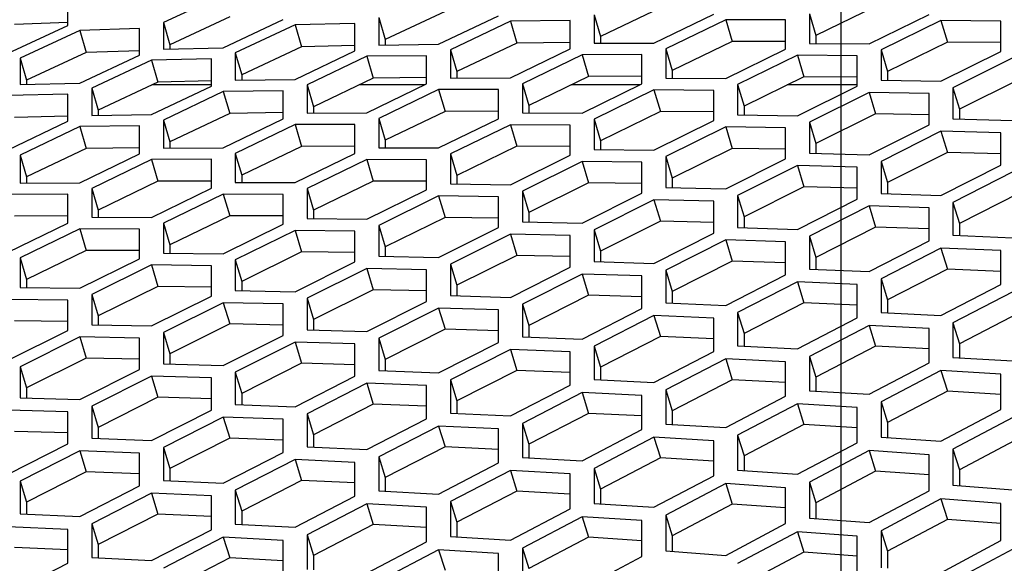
# Model space of a CAD drawing. Header units: millimetres. Extents: x 0 to 420, y 0 to 297.
# Tile 268 of 502: x 239.98 to 243.95, y 246.94 to 249.14. Entities that reach past the tile are written whole.
import ezdxf

# ---------------------------------------------------------------- set-up
doc = ezdxf.new("R2010")
doc.units = ezdxf.units.MM
doc.header["$LTSCALE"] = 23.1
doc.layers.get('0').update_dxf_attribs({"linetype": 'CONTINUOUS'})
doc.layers.add('DIM_PILOTEES', color=7, linetype='CONTINUOUS')
doc.styles.add('TEXTSTYLE_2', font='txt', dxfattribs={"width": 0.97619})
doc.styles.add('TEXTSTYLE_3', font='txt', dxfattribs={"width": 1.071429})
doc.styles.add('TEXTSTYLE_6', font='txt', dxfattribs={"width": 1.178571})
doc.dimstyles.new('DIMSTYLE_1', dxfattribs={"dimtxt": 2.5, "dimasz": 0.1875, "dimexe": 0.125, "dimexo": 0.0625, "dimgap": 1.25, "dimtad": 0, "dimtih": 1, "dimtoh": 1, "dimdsep": 46, "dimtxsty": 'TEXTSTYLE_2', "dimblk": '_FILLED', "dimblk1": '_FILLED', "dimblk2": '_FILLED', "dimcen": 0.09, "dimazin": 2, "dimtfac": 1, "dimtofl": 0, "dimtmove": 0, "dimatfit": 3, "dimldrblk": '_FILLED', "dimfxl": 1, "dimtolj": 1, "dimarcsym": 0})
doc.dimstyles.new('DIMSTYLE_2', dxfattribs={"dimtxt": 2.5, "dimasz": 0.1875, "dimexe": 0.125, "dimexo": 0.0625, "dimgap": 1.25, "dimtad": 0, "dimtih": 1, "dimtoh": 1, "dimdsep": 46, "dimtxsty": 'TEXTSTYLE_3', "dimblk": '_FILLED', "dimblk1": '_FILLED', "dimblk2": '_FILLED', "dimcen": 0.09, "dimazin": 2, "dimtfac": 1, "dimtofl": 0, "dimtmove": 0, "dimatfit": 3, "dimldrblk": '_FILLED', "dimfxl": 1, "dimtolj": 1, "dimarcsym": 0})
doc.dimstyles.new('DIMSTYLE_5', dxfattribs={"dimtxt": 2.5, "dimasz": 0.1875, "dimexe": 0.125, "dimexo": 0.0625, "dimgap": 1.25, "dimtad": 0, "dimtih": 1, "dimtoh": 1, "dimdsep": 46, "dimtxsty": 'TEXTSTYLE_6', "dimblk": '_FILLED', "dimblk1": '_FILLED', "dimblk2": '_FILLED', "dimcen": 0.09, "dimazin": 2, "dimtfac": 1, "dimtofl": 0, "dimtmove": 0, "dimatfit": 3, "dimldrblk": '_FILLED', "dimfxl": 1, "dimtolj": 1, "dimarcsym": 0})

# ---------------------------------------------------------------- blocks, each defined once
blk = doc.blocks.new('_FILLED')
at = {"color": 0, "linetype": 'BYBLOCK'}
blk.add_solid([(0, 0), (-1, 0.167), (-1, -0.167)], dxfattribs=at)
blk = doc.blocks.new('*D0')
at = {"layer": 'DIM_PILOTEES', "color": 2, "linetype": 'CONTINUOUS'}
for p, q in [((218.8808, 254.2086), (215.0951, 254.2086)), ((215.2201, 254.2086), (215.2201, 191.7537)), ((273.8528, 254.2086), (218.8808, 254.2086)), ((215.2201, 129.4471), (215.2201, 186.7537)), ((218.8808, 129.4471), (215.0951, 129.4471)), ((273.8782, 129.4471), (218.8808, 129.4471))]:
    blk.add_line(p, q, dxfattribs=at)
at = {"layer": 'DIM_PILOTEES', "color": 2, "linetype": 'CONTINUOUS', "xscale": 0.1875, "yscale": 0.1875, "zscale": 0.1875}
for p, rotation in [((215.2201, 254.2086), 90), ((215.2201, 129.4471), 270)]:
    blk.add_blockref('_FILLED', p, dxfattribs=dict(at, rotation=rotation))
at = {"layer": 'DIM_PILOTEES', "color": 2, "linetype": 'CONTINUOUS', "insert": (215.2201, 190.5037), "char_height": 2.5, "width": 10.982143, "attachment_point": 2, "line_spacing_factor": 0.9, "style": 'TEXTSTYLE_2'}
blk.add_mtext('{\\ftxt;\\W0.0001;\\H0.0001;\\~}{\\ftxt;\\W2.9285714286;\\H2.5; }{\\ftxt;\\W0.0001;\\H0.0001;\\~}', dxfattribs=at)
blk = doc.blocks.new('*D1')
at = {"layer": 'DIM_PILOTEES', "color": 2, "linetype": 'CONTINUOUS'}
for p, q in [((226.3883, 264.6125), (226.3883, 265.9875)), ((243.2945, 264.6125), (243.2945, 265.9875)), ((226.3883, 265.8625), (225.8883, 265.8625)), ((243.2945, 265.8625), (243.7945, 265.8625)), ((226.3883, 206.2157), (226.3883, 264.6125)), ((243.2945, 226.5584), (243.2945, 264.6125))]:
    blk.add_line(p, q, dxfattribs=at)
at = {"layer": 'DIM_PILOTEES', "color": 2, "linetype": 'CONTINUOUS', "xscale": 0.1875, "yscale": 0.1875, "zscale": 0.1875}
blk.add_blockref('_FILLED', (226.3883, 265.8625), dxfattribs=at)
at = {"layer": 'DIM_PILOTEES', "color": 2, "linetype": 'CONTINUOUS', "xscale": 0.1875, "yscale": 0.1875, "zscale": 0.1875, "rotation": 180}
blk.add_blockref('_FILLED', (243.2945, 265.8625), dxfattribs=at)
at = {"layer": 'DIM_PILOTEES', "color": 2, "linetype": 'CONTINUOUS', "insert": (235.5503, 267.1125), "char_height": 2.5, "width": 8.035714, "attachment_point": 2, "line_spacing_factor": 0.9, "style": 'TEXTSTYLE_3'}
blk.add_mtext('{\\ftxt;\\W0.0001;\\H0.0001;\\~}{\\ftxt;\\W2.1428571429;\\H2.5; }{\\ftxt;\\W0.0001;\\H0.0001;\\~}', dxfattribs=at)
blk = doc.blocks.new('*D8')
at = {"layer": 'DIM_PILOTEES', "color": 2, "linetype": 'CONTINUOUS'}
for p, q in [((226.3883, 276.7141), (226.3883, 278.0891)), ((276.2211, 276.7141), (276.2211, 278.0891)), ((226.3883, 277.9641), (248.9616, 277.9641)), ((276.2211, 277.9641), (257.3545, 277.9641)), ((226.3883, 206.2157), (226.3883, 276.7141)), ((276.2211, 241.6204), (276.2211, 276.7141))]:
    blk.add_line(p, q, dxfattribs=at)
at = {"layer": 'DIM_PILOTEES', "color": 2, "linetype": 'CONTINUOUS', "xscale": 0.1875, "yscale": 0.1875, "zscale": 0.1875, "rotation": 180}
blk.add_blockref('_FILLED', (226.3883, 277.9641), dxfattribs=at)
at = {"layer": 'DIM_PILOTEES', "color": 2, "linetype": 'CONTINUOUS', "xscale": 0.1875, "yscale": 0.1875, "zscale": 0.1875}
blk.add_blockref('_FILLED', (276.2211, 277.9641), dxfattribs=at)
at = {"layer": 'DIM_PILOTEES', "color": 2, "linetype": 'CONTINUOUS', "insert": (253.158, 279.2141), "char_height": 2.5, "width": 8.839286, "attachment_point": 2, "line_spacing_factor": 0.9, "style": 'TEXTSTYLE_6'}
blk.add_mtext('{\\ftxt;\\W0.0001;\\H0.0001;\\~}{\\ftxt;\\W2.3571428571;\\H2.5; }{\\ftxt;\\W0.0001;\\H0.0001;\\~}', dxfattribs=at)

msp = doc.modelspace()

# ---------------------------------------------------------------- linework, layer by layer
at = {"color": 3, "linetype": 'CONTINUOUS'}
for p, q in [((240.1713, 249.1119), (240.1713, 249.215)), ((240.7991, 249.2361), (240.5576, 249.1236)), ((240.5576, 249.1236), (240.5576, 249.0168)), ((240.7991, 249.0222), (241.0406, 249.1359)), ((241.427, 249.1439), (241.427, 249.0331)), ((241.6684, 249.0361), (241.9099, 249.1515)), ((241.9582, 249.1296), (241.7167, 249.014)), ((242.1997, 249.1321), (241.9582, 249.1296)), ((242.1997, 249.0173), (242.1997, 249.1321)), ((242.2963, 249.1557), (242.2963, 249.0408)), ((242.5378, 249.0414), (242.7793, 249.1585)), ((242.8276, 249.1353), (242.5861, 249.018)), ((243.069, 249.1354), (242.8276, 249.1353)), ((243.069, 249.0165), (243.069, 249.1354)), ((243.1656, 249.1589), (243.1656, 249.0399)), ((243.4071, 249.0381), (243.6486, 249.1569)), ((243.6969, 249.1324), (243.4554, 249.0134)), ((243.9384, 249.13), (243.6969, 249.1324)), ((243.9384, 249.007), (243.9384, 249.13)), ((239.9298, 248.9998), (240.1713, 249.1119)), ((240.2196, 249.0925), (239.9781, 248.9802)), ((240.461, 249.0997), (240.2196, 249.0925)), ((240.461, 248.993), (240.461, 249.0997)), ((241.0889, 249.1153), (240.8474, 249.0014)), ((241.3304, 249.1202), (241.0889, 249.1153)), ((241.3304, 249.0094), (241.3304, 249.1202)), ((240.5576, 249.0168), (240.7991, 249.0222)), ((241.0889, 248.8942), (241.3304, 249.0094)), ((241.427, 249.0331), (241.6684, 249.0361)), ((241.7167, 249.014), (241.7167, 248.8996)), ((241.9582, 248.9004), (242.1997, 249.0173)), ((242.2963, 249.0408), (242.5378, 249.0414)), ((242.5861, 249.018), (242.5861, 248.8995)), ((242.8276, 248.898), (243.069, 249.0165)), ((243.1656, 249.0399), (243.4071, 249.0381)), ((243.4554, 249.0134), (243.4554, 248.8908)), ((243.6969, 248.8868), (243.9384, 249.007)), ((239.9781, 248.9802), (239.9781, 248.8739)), ((240.2196, 248.8795), (240.461, 248.993)), ((240.5093, 248.9725), (240.2679, 248.8588)), ((240.7508, 248.9776), (240.5093, 248.9725)), ((240.7508, 248.8673), (240.7508, 248.9776)), ((240.8474, 249.0014), (240.8474, 248.891)), ((241.3787, 248.9877), (241.1372, 248.8722)), ((241.6201, 248.9903), (241.3787, 248.9877)), ((241.6201, 248.876), (241.6201, 248.9903)), ((242.248, 248.9942), (242.0065, 248.8771)), ((242.4895, 248.9945), (242.248, 248.9942)), ((242.4895, 248.8761), (242.4895, 248.9945)), ((243.1173, 248.9922), (242.8759, 248.8734)), ((243.3588, 248.99), (243.1173, 248.9922)), ((243.3588, 248.8676), (243.3588, 248.99)), ((243.9867, 248.9814), (243.7452, 248.8609)), ((240.8474, 248.891), (241.0889, 248.8942)), ((241.7167, 248.8996), (241.9582, 248.9004)), ((242.5861, 248.8995), (242.8276, 248.898)), ((243.4554, 248.8908), (243.6969, 248.8868)), ((239.9781, 248.8739), (240.2196, 248.8795)), ((240.2679, 248.8588), (240.2679, 248.7489)), ((240.5093, 248.7524), (240.7508, 248.8673)), ((240.7991, 248.8457), (240.5576, 248.7305)), ((241.0406, 248.8486), (240.7991, 248.8457)), ((241.0406, 248.7348), (241.0406, 248.8486)), ((241.1372, 248.8722), (241.1372, 248.7583)), ((241.3787, 248.7594), (241.6201, 248.876)), ((241.6684, 248.8531), (241.427, 248.7363)), ((241.9099, 248.8536), (241.6684, 248.8531)), ((241.9099, 248.7357), (241.9099, 248.8536)), ((242.0065, 248.8771), (242.0065, 248.7591)), ((242.248, 248.7578), (242.4895, 248.8761)), ((242.5378, 248.8519), (242.2963, 248.7334)), ((242.7793, 248.8501), (242.5378, 248.8519)), ((242.7793, 248.7281), (242.7793, 248.8501)), ((242.8759, 248.8734), (242.8759, 248.7513)), ((243.1173, 248.7476), (243.3588, 248.8676)), ((243.7452, 248.8609), (243.7452, 248.7348)), ((240.1713, 248.835), (239.9298, 248.8298)), ((240.1713, 248.7252), (240.1713, 248.835)), ((243.4071, 248.842), (243.1656, 248.7218)), ((243.6486, 248.8378), (243.4071, 248.842)), ((243.6486, 248.7117), (243.6486, 248.8378)), ((239.9298, 248.6105), (240.1713, 248.7252)), ((240.2679, 248.7489), (240.5093, 248.7524)), ((240.5576, 248.7305), (240.5576, 248.617)), ((240.7991, 248.6184), (241.0406, 248.7348)), ((241.1372, 248.7583), (241.3787, 248.7594)), ((241.427, 248.7363), (241.427, 248.6187)), ((241.6684, 248.6177), (241.9099, 248.7357)), ((242.0065, 248.7591), (242.248, 248.7578)), ((242.2963, 248.7334), (242.2963, 248.6118)), ((242.5378, 248.6083), (242.7793, 248.7281)), ((242.8759, 248.7513), (243.1173, 248.7476)), ((243.7452, 248.7348), (243.9867, 248.7286)), ((240.2196, 248.7037), (239.9781, 248.5888)), ((240.461, 248.7069), (240.2196, 248.7037)), ((240.461, 248.5935), (240.461, 248.7069)), ((241.0889, 248.712), (240.8474, 248.5954)), ((241.3304, 248.7128), (241.0889, 248.712)), ((241.3304, 248.5953), (241.3304, 248.7128)), ((241.9582, 248.7117), (241.7167, 248.5934)), ((242.1997, 248.7101), (241.9582, 248.7117)), ((242.1997, 248.5886), (242.1997, 248.7101)), ((242.8276, 248.7027), (242.5861, 248.5828)), ((243.069, 248.6987), (242.8276, 248.7027)), ((243.069, 248.5731), (243.069, 248.6987)), ((243.1656, 248.7218), (243.1656, 248.5962)), ((243.4071, 248.5903), (243.6486, 248.7117)), ((243.6969, 248.685), (243.4554, 248.5634)), ((243.9384, 248.6785), (243.6969, 248.685)), ((243.9384, 248.5488), (243.9384, 248.6785)), ((240.5576, 248.617), (240.7991, 248.6184)), ((241.427, 248.6187), (241.6684, 248.6177)), ((242.2963, 248.6118), (242.5378, 248.6083)), ((239.9781, 248.5888), (239.9781, 248.4758)), ((240.2196, 248.4774), (240.461, 248.5935)), ((240.5093, 248.5709), (240.2679, 248.4545)), ((240.7508, 248.5719), (240.5093, 248.5709)), ((240.7508, 248.455), (240.7508, 248.5719)), ((240.8474, 248.5954), (240.8474, 248.4784)), ((241.0889, 248.4775), (241.3304, 248.5953)), ((241.3787, 248.5714), (241.1372, 248.4534)), ((241.6201, 248.5701), (241.3787, 248.5714)), ((241.6201, 248.4491), (241.6201, 248.5701)), ((241.7167, 248.5934), (241.7167, 248.4723)), ((241.9582, 248.4691), (242.1997, 248.5886)), ((242.5861, 248.5828), (242.5861, 248.4576)), ((242.8276, 248.452), (243.069, 248.5731)), ((243.1656, 248.5962), (243.4071, 248.5903)), ((242.248, 248.5634), (242.0065, 248.4437)), ((242.4895, 248.5596), (242.248, 248.5634)), ((242.4895, 248.4345), (242.4895, 248.5596)), ((243.1173, 248.5466), (242.8759, 248.4252)), ((243.3588, 248.5404), (243.1173, 248.5466)), ((243.3588, 248.4112), (243.3588, 248.5404)), ((243.4554, 248.5634), (243.4554, 248.4341)), ((243.6969, 248.4261), (243.9384, 248.5488)), ((243.9867, 248.521), (243.7452, 248.398)), ((239.9781, 248.4758), (240.2196, 248.4774)), ((240.2679, 248.4545), (240.2679, 248.338)), ((240.5093, 248.3374), (240.7508, 248.455)), ((240.8474, 248.4784), (241.0889, 248.4775)), ((241.1372, 248.4534), (241.1372, 248.3328)), ((241.3787, 248.3299), (241.6201, 248.4491)), ((241.7167, 248.4723), (241.9582, 248.4691)), ((242.5861, 248.4576), (242.8276, 248.452)), ((240.1713, 248.431), (239.9298, 248.4298)), ((240.1713, 248.3146), (240.1713, 248.431)), ((240.7991, 248.4312), (240.5576, 248.3134)), ((241.0406, 248.4301), (240.7991, 248.4312)), ((241.0406, 248.3096), (241.0406, 248.4301)), ((241.6684, 248.424), (241.427, 248.3046)), ((241.9099, 248.4205), (241.6684, 248.424)), ((241.9099, 248.2959), (241.9099, 248.4205)), ((242.0065, 248.4437), (242.0065, 248.319)), ((242.248, 248.3136), (242.4895, 248.4345)), ((242.5378, 248.4082), (242.2963, 248.2871)), ((242.7793, 248.4022), (242.5378, 248.4082)), ((242.8759, 248.4252), (242.8759, 248.2965)), ((243.1173, 248.2887), (243.3588, 248.4112)), ((243.4554, 248.4341), (243.6969, 248.4261)), ((242.7793, 248.2736), (242.7793, 248.4022)), ((243.4071, 248.3835), (243.1656, 248.2608)), ((243.6486, 248.3752), (243.4071, 248.3835)), ((243.6486, 248.2424), (243.6486, 248.3752)), ((243.7452, 248.398), (243.7452, 248.2652)), ((240.2679, 248.338), (240.5093, 248.3374)), ((241.1372, 248.3328), (241.3787, 248.3299)), ((239.9298, 248.1973), (240.1713, 248.3146)), ((240.2196, 248.291), (239.9781, 248.1734)), ((240.461, 248.2901), (240.2196, 248.291)), ((240.461, 248.1701), (240.461, 248.2901)), ((240.5576, 248.3134), (240.5576, 248.1933)), ((240.7991, 248.1906), (241.0406, 248.3096)), ((241.427, 248.3046), (241.427, 248.1804)), ((241.6684, 248.1753), (241.9099, 248.2959)), ((242.0065, 248.319), (242.248, 248.3136)), ((242.2963, 248.2871), (242.2963, 248.1589)), ((242.8759, 248.2965), (243.1173, 248.2887)), ((241.0889, 248.2847), (240.8474, 248.1655)), ((241.3304, 248.2814), (241.0889, 248.2847)), ((241.3304, 248.1573), (241.3304, 248.2814)), ((241.9582, 248.2697), (241.7167, 248.1489)), ((242.1997, 248.264), (241.9582, 248.2697)), ((242.1997, 248.1359), (242.1997, 248.264)), ((242.5378, 248.1513), (242.7793, 248.2736)), ((243.1656, 248.2608), (243.1656, 248.1285)), ((243.7452, 248.2652), (243.9867, 248.2549)), ((242.8276, 248.2461), (242.5861, 248.1236)), ((243.069, 248.2379), (242.8276, 248.2461)), ((243.069, 248.1057), (243.069, 248.2379)), ((243.4071, 248.1185), (243.6486, 248.2424)), ((243.6969, 248.2136), (243.4554, 248.0895)), ((243.9384, 248.203), (243.6969, 248.2136)), ((239.9781, 248.1734), (239.9781, 248.0538)), ((240.2196, 248.0514), (240.461, 248.1701)), ((240.5576, 248.1933), (240.7991, 248.1906)), ((241.427, 248.1804), (241.6684, 248.1753)), ((243.9384, 248.0667), (243.9384, 248.203)), ((240.5093, 248.1453), (240.2679, 248.0264)), ((240.7508, 248.1423), (240.5093, 248.1453)), ((240.7508, 248.0188), (240.7508, 248.1423)), ((240.8474, 248.1655), (240.8474, 248.0419)), ((241.0889, 248.037), (241.3304, 248.1573)), ((241.3787, 248.1313), (241.1372, 248.0107)), ((241.6201, 248.1259), (241.3787, 248.1313)), ((241.7167, 248.1489), (241.7167, 248.0212)), ((241.9582, 248.014), (242.1997, 248.1359)), ((242.2963, 248.1589), (242.5378, 248.1513)), ((243.1656, 248.1285), (243.4071, 248.1185)), ((241.6201, 247.9983), (241.6201, 248.1259)), ((242.248, 248.1086), (242.0065, 247.9864)), ((242.4895, 248.1007), (242.248, 248.1086)), ((242.4895, 247.9691), (242.4895, 248.1007)), ((242.5861, 248.1236), (242.5861, 247.9919)), ((242.8276, 247.9821), (243.069, 248.1057)), ((243.4554, 248.0895), (243.4554, 247.9537)), ((239.9781, 248.0538), (240.2196, 248.0514)), ((243.1173, 248.0771), (242.8759, 247.9533)), ((243.3588, 248.0668), (243.1173, 248.0771)), ((243.3588, 247.9311), (243.3588, 248.0668)), ((243.6969, 247.9415), (243.9384, 248.0667)), ((240.2679, 248.0264), (240.2679, 247.9033)), ((240.5093, 247.8987), (240.7508, 248.0188)), ((240.8474, 248.0419), (241.0889, 248.037)), ((241.1372, 248.0107), (241.1372, 247.8836)), ((241.7167, 248.0212), (241.9582, 248.014)), ((243.9867, 248.0368), (243.7452, 247.9113)), ((240.1713, 248.0032), (239.9298, 248.006)), ((240.1713, 247.8802), (240.1713, 248.0032)), ((240.7991, 247.9929), (240.5576, 247.8726)), ((241.0406, 247.9877), (240.7991, 247.9929)), ((241.0406, 247.8607), (241.0406, 247.9877)), ((241.3787, 247.8766), (241.6201, 247.9983)), ((241.6684, 247.9711), (241.427, 247.8492)), ((241.9099, 247.9635), (241.6684, 247.9711)), ((242.0065, 247.9864), (242.0065, 247.8552)), ((242.248, 247.8457), (242.4895, 247.9691)), ((242.5861, 247.9919), (242.8276, 247.9821)), ((241.9099, 247.8324), (241.9099, 247.9635)), ((242.5378, 247.9406), (242.2963, 247.817)), ((242.7793, 247.9306), (242.5378, 247.9406)), ((242.7793, 247.7954), (242.7793, 247.9306)), ((242.8759, 247.9533), (242.8759, 247.818)), ((243.1173, 247.8061), (243.3588, 247.9311)), ((243.4554, 247.9537), (243.6969, 247.9415)), ((240.2679, 247.9033), (240.5093, 247.8987)), ((243.4071, 247.9013), (243.1656, 247.7761)), ((243.6486, 247.8888), (243.4071, 247.9013)), ((243.7452, 247.9113), (243.7452, 247.7719)), ((239.9298, 247.7604), (240.1713, 247.8802)), ((240.2196, 247.8545), (239.9781, 247.7344)), ((240.461, 247.8496), (240.2196, 247.8545)), ((240.461, 247.723), (240.461, 247.8496)), ((240.5576, 247.8726), (240.5576, 247.746)), ((240.7991, 247.7392), (241.0406, 247.8607)), ((241.1372, 247.8836), (241.3787, 247.8766)), ((242.0065, 247.8552), (242.248, 247.8457)), ((243.6486, 247.7495), (243.6486, 247.8888)), ((241.0889, 247.8336), (240.8474, 247.712)), ((241.3304, 247.8263), (241.0889, 247.8336)), ((241.3304, 247.6957), (241.3304, 247.8263)), ((241.427, 247.8492), (241.427, 247.7185)), ((241.6684, 247.7093), (241.9099, 247.8324)), ((242.2963, 247.817), (242.2963, 247.6823)), ((242.8759, 247.818), (243.1173, 247.8061)), ((241.9582, 247.8041), (241.7167, 247.6808)), ((242.1997, 247.7943), (241.9582, 247.8041)), ((242.1997, 247.6597), (242.1997, 247.7943)), ((242.5378, 247.6707), (242.7793, 247.7954)), ((243.1656, 247.7761), (243.1656, 247.6373)), ((243.7452, 247.7719), (243.9867, 247.7576)), ((239.9781, 247.7344), (239.9781, 247.6083)), ((240.5576, 247.746), (240.7991, 247.7392)), ((242.8276, 247.7658), (242.5861, 247.6409)), ((243.069, 247.7535), (242.8276, 247.7658)), ((243.069, 247.6148), (243.069, 247.7535)), ((243.4071, 247.6232), (243.6486, 247.7495)), ((240.2196, 247.6018), (240.461, 247.723)), ((240.5093, 247.6962), (240.2679, 247.5748)), ((240.7508, 247.6891), (240.5093, 247.6962)), ((240.8474, 247.712), (240.8474, 247.5819)), ((241.0889, 247.5729), (241.3304, 247.6957)), ((241.427, 247.7185), (241.6684, 247.7093)), ((243.6969, 247.7186), (243.4554, 247.5921)), ((243.9384, 247.7039), (243.6969, 247.7186)), ((243.9384, 247.5611), (243.9384, 247.7039)), ((240.7508, 247.5591), (240.7508, 247.6891)), ((241.3787, 247.6676), (241.1372, 247.5446)), ((241.6201, 247.6581), (241.3787, 247.6676)), ((241.6201, 247.524), (241.6201, 247.6581)), ((241.7167, 247.6808), (241.7167, 247.5466)), ((241.9582, 247.5353), (242.1997, 247.6597)), ((242.2963, 247.6823), (242.5378, 247.6707)), ((242.248, 247.6303), (242.0065, 247.5056)), ((242.4895, 247.6183), (242.248, 247.6303)), ((242.4895, 247.4802), (242.4895, 247.6183)), ((242.5861, 247.6409), (242.5861, 247.5026)), ((242.8276, 247.4888), (243.069, 247.6148)), ((243.1656, 247.6373), (243.4071, 247.6232)), ((239.9781, 247.6083), (240.2196, 247.6018)), ((240.2679, 247.5748), (240.2679, 247.4452)), ((240.8474, 247.5819), (241.0889, 247.5729)), ((243.1173, 247.5841), (242.8759, 247.4578)), ((243.3588, 247.5697), (243.1173, 247.5841)), ((243.4554, 247.5921), (243.4554, 247.4497)), ((240.1713, 247.5519), (239.9298, 247.5587)), ((240.1713, 247.4224), (240.1713, 247.5519)), ((240.5093, 247.4366), (240.7508, 247.5591)), ((241.1372, 247.5446), (241.1372, 247.411)), ((241.7167, 247.5466), (241.9582, 247.5353)), ((243.3588, 247.4275), (243.3588, 247.5697)), ((243.6969, 247.4335), (243.9384, 247.5611)), ((240.7991, 247.5311), (240.5576, 247.4083)), ((241.0406, 247.5219), (240.7991, 247.5311)), ((241.0406, 247.3883), (241.0406, 247.5219)), ((241.3787, 247.3999), (241.6201, 247.524)), ((241.6684, 247.4947), (241.427, 247.3704)), ((241.9099, 247.4831), (241.6684, 247.4947)), ((242.0065, 247.5056), (242.0065, 247.368)), ((242.5861, 247.5026), (242.8276, 247.4888)), ((243.9867, 247.529), (243.7452, 247.4012)), ((241.9099, 247.3455), (241.9099, 247.4831)), ((242.248, 247.3544), (242.4895, 247.4802)), ((242.8759, 247.4578), (242.8759, 247.3161)), ((239.9298, 247.3002), (240.1713, 247.4224)), ((240.2679, 247.4452), (240.5093, 247.4366)), ((242.5378, 247.4496), (242.2963, 247.3236)), ((242.7793, 247.4355), (242.5378, 247.4496)), ((242.7793, 247.2938), (242.7793, 247.4355)), ((243.1173, 247.3001), (243.3588, 247.4275)), ((243.4554, 247.4497), (243.6969, 247.4335)), ((240.2196, 247.3946), (239.9781, 247.2721)), ((240.461, 247.3856), (240.2196, 247.3946)), ((240.461, 247.2527), (240.461, 247.3856)), ((240.5576, 247.4083), (240.5576, 247.2753)), ((240.7991, 247.2645), (241.0406, 247.3883)), ((241.1372, 247.411), (241.3787, 247.3999)), ((243.4071, 247.3956), (243.1656, 247.268)), ((243.6486, 247.379), (243.4071, 247.3956)), ((243.6486, 247.2333), (243.6486, 247.379)), ((243.7452, 247.4012), (243.7452, 247.2554)), ((241.0889, 247.3592), (240.8474, 247.2352)), ((241.3304, 247.3479), (241.0889, 247.3592)), ((241.3304, 247.2109), (241.3304, 247.3479)), ((241.427, 247.3704), (241.427, 247.2333)), ((241.6684, 247.2201), (241.9099, 247.3455)), ((242.0065, 247.368), (242.248, 247.3544)), ((241.9582, 247.3151), (241.7167, 247.1894)), ((242.1997, 247.3013), (241.9582, 247.3151)), ((242.1997, 247.1602), (242.1997, 247.3013)), ((242.2963, 247.3236), (242.2963, 247.1825)), ((242.5378, 247.1668), (242.7793, 247.2938)), ((242.8759, 247.3161), (243.1173, 247.3001)), ((239.9781, 247.2721), (239.9781, 247.1396)), ((240.5576, 247.2753), (240.7991, 247.2645)), ((242.8276, 247.2621), (242.5861, 247.1349)), ((243.069, 247.2458), (242.8276, 247.2621)), ((243.1656, 247.268), (243.1656, 247.1228)), ((243.7452, 247.2554), (243.9867, 247.2369)), ((240.2196, 247.1291), (240.461, 247.2527)), ((240.5093, 247.2237), (240.2679, 247.0999)), ((240.7508, 247.2126), (240.5093, 247.2237)), ((240.8474, 247.2352), (240.8474, 247.0986)), ((241.427, 247.2333), (241.6684, 247.2201)), ((243.069, 247.1007), (243.069, 247.2458)), ((243.4071, 247.1046), (243.6486, 247.2333)), ((240.7508, 247.0762), (240.7508, 247.2126)), ((241.0889, 247.0857), (241.3304, 247.2109)), ((241.3787, 247.1806), (241.1372, 247.0552)), ((241.6201, 247.1671), (241.3787, 247.1806)), ((241.7167, 247.1894), (241.7167, 247.0489)), ((242.2963, 247.1825), (242.5378, 247.1668)), ((243.6969, 247.2002), (243.4554, 247.0714)), ((243.9384, 247.1815), (243.6969, 247.2002)), ((243.9384, 247.0323), (243.9384, 247.1815)), ((239.9781, 247.1396), (240.2196, 247.1291)), ((241.6201, 247.0266), (241.6201, 247.1671)), ((241.9582, 247.0335), (242.1997, 247.1602)), ((242.5861, 247.1349), (242.5861, 246.9902)), ((240.2679, 247.0999), (240.2679, 246.964)), ((240.8474, 247.0986), (241.0889, 247.0857)), ((242.248, 247.1287), (242.0065, 247.0017)), ((242.4895, 247.1127), (242.248, 247.1287)), ((242.4895, 246.9681), (242.4895, 247.1127)), ((242.8276, 246.9724), (243.069, 247.1007)), ((243.1656, 247.1228), (243.4071, 247.1046)), ((240.1713, 247.0774), (239.9298, 247.0882)), ((240.1713, 246.9415), (240.1713, 247.0774)), ((240.5093, 246.9513), (240.7508, 247.0762)), ((241.1372, 247.0552), (241.1372, 246.9152)), ((243.1173, 247.0679), (242.8759, 246.9393)), ((243.3588, 247.0494), (243.1173, 247.0679)), ((243.4554, 247.0714), (243.4554, 246.9227)), ((240.7991, 247.0461), (240.5576, 246.921)), ((241.0406, 247.0329), (240.7991, 247.0461)), ((241.0406, 246.893), (241.0406, 247.0329)), ((241.3787, 246.9001), (241.6201, 247.0266)), ((241.7167, 247.0489), (241.9582, 247.0335)), ((243.3588, 246.9008), (243.3588, 247.0494)), ((243.6969, 246.9023), (243.9384, 247.0323)), ((241.6684, 246.9952), (241.427, 246.8686)), ((241.9099, 246.9795), (241.6684, 246.9952)), ((241.9099, 246.8356), (241.9099, 246.9795)), ((242.0065, 247.0017), (242.0065, 246.8577)), ((242.5861, 246.9902), (242.8276, 246.9724)), ((243.9867, 246.9981), (243.7452, 246.868)), ((239.9298, 246.8169), (240.1713, 246.9415)), ((240.2679, 246.964), (240.5093, 246.9513)), ((242.248, 246.8401), (242.4895, 246.9681))]:
    msp.add_line(p, q, dxfattribs=at)
at = {"color": 7, "linetype": 'CONTINUOUS'}
for p, q in [((241.6943, 249.1693), (241.4528, 249.0552)), ((242.5637, 249.1833), (242.3222, 249.0675)), ((243.433, 249.1887), (243.1915, 249.0713)), ((240.1708, 249.1243), (239.9557, 249.1159)), ((240.5576, 249.1236), (240.5835, 249.0344)), ((240.825, 249.1468), (240.5835, 249.0344)), ((241.427, 249.1439), (241.4528, 249.0552)), ((241.9582, 249.1296), (241.9841, 249.0413)), ((242.2963, 249.1557), (242.3222, 249.0675)), ((242.8276, 249.1353), (242.8534, 249.0476)), ((243.1656, 249.1589), (243.1915, 249.0713)), ((243.6969, 249.1324), (243.7228, 249.0452)), ((240.2196, 249.0925), (240.2454, 249.0032)), ((241.0889, 249.1153), (241.1148, 249.0265)), ((241.4528, 249.0552), (241.4528, 249.0335)), ((242.1997, 249.0437), (241.9841, 249.0413)), ((242.3222, 249.0675), (242.3222, 249.0409)), ((242.8534, 249.0476), (242.612, 248.9304)), ((243.069, 249.0478), (242.8534, 249.0476)), ((243.1915, 249.0713), (243.1915, 249.0397)), ((243.7228, 249.0452), (243.4813, 248.9263)), ((243.9384, 249.0432), (243.7228, 249.0452)), ((240.2454, 249.0032), (240.004, 248.8911)), ((240.461, 249.0098), (240.2454, 249.0032)), ((240.5835, 249.0344), (240.5835, 249.0174)), ((241.1148, 249.0265), (240.8733, 248.9127)), ((241.3304, 249.031), (241.1148, 249.0265)), ((241.7167, 249.014), (241.7426, 248.9258)), ((241.9841, 249.0413), (241.7426, 248.9258)), ((242.5861, 249.018), (242.612, 248.9304)), ((243.4554, 249.0134), (243.4813, 248.9263)), ((239.9781, 248.9802), (240.004, 248.8911)), ((240.5093, 248.9725), (240.5352, 248.8837)), ((240.8474, 249.0014), (240.8733, 248.9127)), ((241.3787, 248.9877), (241.4045, 248.8994)), ((242.248, 248.9942), (242.2739, 248.9065)), ((243.1173, 248.9922), (243.1432, 248.9049)), ((241.7426, 248.9258), (241.7426, 248.8997)), ((242.612, 248.9304), (242.612, 248.8994)), ((243.4813, 248.9263), (243.4813, 248.8904)), ((240.004, 248.8911), (240.004, 248.8745)), ((240.5352, 248.8837), (240.2937, 248.7701)), ((240.7508, 248.8884), (240.5352, 248.8837)), ((240.8733, 248.9127), (240.8733, 248.8914)), ((241.4045, 248.8994), (241.1631, 248.7841)), ((241.6201, 248.9019), (241.4045, 248.8994)), ((242.2739, 248.9065), (242.0324, 248.7895)), ((242.4895, 248.9069), (242.2739, 248.9065)), ((243.1432, 248.9049), (242.9017, 248.7863)), ((243.3588, 248.9032), (243.1432, 248.9049)), ((244.0125, 248.8947), (243.7711, 248.7744)), ((240.2679, 248.8588), (240.2937, 248.7701)), ((240.7508, 248.872), (240.5102, 248.872)), ((240.7991, 248.8457), (240.825, 248.7574)), ((241.1372, 248.8722), (241.1631, 248.7841)), ((241.6117, 248.872), (241.3471, 248.872)), ((241.6684, 248.8531), (241.6943, 248.7653)), ((242.0065, 248.8771), (242.0324, 248.7895)), ((242.481, 248.872), (242.2026, 248.872)), ((242.5378, 248.8519), (242.5637, 248.7647)), ((242.8759, 248.8734), (242.9017, 248.7863)), ((243.3588, 248.872), (243.076, 248.872)), ((243.7452, 248.8609), (243.7711, 248.7744)), ((243.4071, 248.842), (243.433, 248.7554)), ((240.2937, 248.7701), (240.2937, 248.7493)), ((241.1631, 248.7841), (241.1631, 248.7584)), ((241.6943, 248.7653), (241.4528, 248.6486)), ((241.9099, 248.766), (241.6943, 248.7653)), ((242.0324, 248.7895), (242.0324, 248.759)), ((242.5637, 248.7647), (242.3222, 248.6463)), ((242.7793, 248.7632), (242.5637, 248.7647)), ((242.9017, 248.7863), (242.9017, 248.7509)), ((243.7711, 248.7744), (243.7711, 248.7341)), ((240.1713, 248.7458), (239.9557, 248.7409)), ((240.5576, 248.7305), (240.5835, 248.6424)), ((240.825, 248.7574), (240.5835, 248.6424)), ((241.0406, 248.7602), (240.825, 248.7574)), ((241.427, 248.7363), (241.4528, 248.6486)), ((242.2963, 248.7334), (242.3222, 248.6463)), ((243.433, 248.7554), (243.1915, 248.6353)), ((243.6486, 248.7517), (243.433, 248.7554)), ((240.2196, 248.7037), (240.2454, 248.6154)), ((241.0889, 248.712), (241.1148, 248.6242)), ((241.9582, 248.7117), (241.9841, 248.6244)), ((242.8276, 248.7027), (242.8534, 248.616)), ((243.1656, 248.7218), (243.1915, 248.6353)), ((243.6969, 248.685), (243.7228, 248.5989)), ((241.4528, 248.6486), (241.4528, 248.6187)), ((242.3222, 248.6463), (242.3222, 248.6115)), ((240.2454, 248.6154), (240.004, 248.5006)), ((240.461, 248.6184), (240.2454, 248.6154)), ((240.5835, 248.6424), (240.5835, 248.6172)), ((241.1148, 248.6242), (240.8733, 248.5078)), ((241.3304, 248.6251), (241.1148, 248.6242)), ((241.9841, 248.6244), (241.7426, 248.5063)), ((242.1997, 248.6232), (241.9841, 248.6244)), ((242.8534, 248.616), (242.612, 248.4962)), ((243.069, 248.6126), (242.8534, 248.616)), ((243.1915, 248.6353), (243.1915, 248.5956)), ((239.9781, 248.5888), (240.004, 248.5006)), ((240.5093, 248.5709), (240.5352, 248.4831)), ((240.8474, 248.5954), (240.8733, 248.5078)), ((241.3787, 248.5714), (241.4045, 248.4842)), ((241.7167, 248.5934), (241.7426, 248.5063)), ((242.5861, 248.5828), (242.612, 248.4962)), ((243.7228, 248.5989), (243.4813, 248.4775)), ((243.9384, 248.5933), (243.7228, 248.5989)), ((242.248, 248.5634), (242.2739, 248.4767)), ((243.1173, 248.5466), (243.1432, 248.4605)), ((243.4554, 248.5634), (243.4813, 248.4775)), ((240.004, 248.5006), (240.004, 248.476)), ((240.8733, 248.5078), (240.8733, 248.4783)), ((241.7426, 248.5063), (241.7426, 248.472)), ((242.612, 248.4962), (242.612, 248.457)), ((240.2679, 248.4545), (240.2937, 248.3669)), ((240.5352, 248.4831), (240.2937, 248.3669)), ((240.7508, 248.4842), (240.5352, 248.4831)), ((241.1372, 248.4534), (241.1631, 248.3663)), ((241.4045, 248.4842), (241.1631, 248.3663)), ((241.6201, 248.4831), (241.4045, 248.4842)), ((242.2739, 248.4767), (242.0324, 248.3572)), ((242.4895, 248.4735), (242.2739, 248.4767)), ((243.1432, 248.4605), (242.9017, 248.3393)), ((243.3588, 248.4551), (243.1432, 248.4605)), ((243.4813, 248.4775), (243.4813, 248.4333)), ((240.7991, 248.4312), (240.825, 248.344)), ((241.6684, 248.424), (241.6943, 248.3373)), ((242.0065, 248.4437), (242.0324, 248.3572)), ((242.5378, 248.4082), (242.5637, 248.3221)), ((242.8759, 248.4252), (242.9017, 248.3393)), ((244.0125, 248.4355), (243.7711, 248.3127)), ((240.2937, 248.3669), (240.2937, 248.3379)), ((241.1631, 248.3663), (241.1631, 248.3325)), ((243.4071, 248.3835), (243.433, 248.298)), ((243.7452, 248.398), (243.7711, 248.3127)), ((240.1713, 248.3433), (239.9557, 248.342)), ((240.825, 248.344), (240.5835, 248.2263)), ((241.0406, 248.3431), (240.825, 248.344)), ((241.6943, 248.3373), (241.4528, 248.2181)), ((241.9099, 248.3344), (241.6943, 248.3373)), ((242.0324, 248.3572), (242.0324, 248.3185)), ((242.9017, 248.3393), (242.9017, 248.2957)), ((240.2196, 248.291), (240.2454, 248.2037)), ((240.5576, 248.3134), (240.5835, 248.2263)), ((241.427, 248.3046), (241.4528, 248.2181)), ((242.2963, 248.2871), (242.3222, 248.2011)), ((242.5637, 248.3221), (242.3222, 248.2011)), ((242.7793, 248.3169), (242.5637, 248.3221)), ((243.433, 248.298), (243.1915, 248.1755)), ((243.6486, 248.2907), (243.433, 248.298)), ((243.7711, 248.3127), (243.7711, 248.2641)), ((241.0889, 248.2847), (241.1148, 248.198)), ((241.9582, 248.2697), (241.9841, 248.1836)), ((243.1656, 248.2608), (243.1915, 248.1755)), ((240.5835, 248.2263), (240.5835, 248.1931)), ((241.4528, 248.2181), (241.4528, 248.1799)), ((242.8276, 248.2461), (242.8534, 248.1606)), ((243.6969, 248.2136), (243.7228, 248.1287)), ((239.9781, 248.1734), (240.004, 248.0863)), ((240.2454, 248.2037), (240.004, 248.0863)), ((240.461, 248.2031), (240.2454, 248.2037)), ((241.1148, 248.198), (240.8733, 248.079)), ((241.3304, 248.1952), (241.1148, 248.198)), ((241.9841, 248.1836), (241.7426, 248.063)), ((242.1997, 248.1787), (241.9841, 248.1836)), ((242.3222, 248.2011), (242.3222, 248.1581)), ((243.1915, 248.1755), (243.1915, 248.1275)), ((240.5093, 248.1453), (240.5352, 248.0587)), ((240.8474, 248.1655), (240.8733, 248.079)), ((241.3787, 248.1313), (241.4045, 248.0452)), ((241.7167, 248.1489), (241.7426, 248.063)), ((242.8534, 248.1606), (242.612, 248.0383)), ((243.069, 248.1535), (242.8534, 248.1606)), ((243.7228, 248.1287), (243.4813, 248.0048)), ((243.9384, 248.1194), (243.7228, 248.1287)), ((242.248, 248.1086), (242.2739, 248.0231)), ((242.5861, 248.1236), (242.612, 248.0383)), ((243.4554, 248.0895), (243.4813, 248.0048)), ((240.004, 248.0863), (240.004, 248.0536)), ((240.5352, 248.0587), (240.2937, 247.9399)), ((240.7508, 248.0561), (240.5352, 248.0587)), ((240.8733, 248.079), (240.8733, 248.0414)), ((241.7426, 248.063), (241.7426, 248.0205)), ((243.1173, 248.0771), (243.1432, 247.9922)), ((240.2679, 248.0264), (240.2937, 247.9399)), ((241.1372, 248.0107), (241.1631, 247.9248)), ((241.4045, 248.0452), (241.1631, 247.9248)), ((241.6201, 248.0405), (241.4045, 248.0452)), ((242.2739, 248.0231), (242.0324, 247.901)), ((242.4895, 248.0162), (242.2739, 248.0231)), ((242.612, 248.0383), (242.612, 247.9908)), ((240.7991, 247.9929), (240.825, 247.9068)), ((241.6684, 247.9711), (241.6943, 247.8856)), ((242.0065, 247.9864), (242.0324, 247.901)), ((243.1432, 247.9922), (242.9017, 247.8685)), ((243.3588, 247.9832), (243.1432, 247.9922)), ((243.4813, 248.0048), (243.4813, 247.9524)), ((240.2937, 247.9399), (240.2937, 247.9028)), ((242.5378, 247.9406), (242.5637, 247.8557)), ((242.8759, 247.9533), (242.9017, 247.8685)), ((244.0125, 247.9525), (243.7711, 247.8272)), ((240.1713, 247.917), (239.9557, 247.9193)), ((240.825, 247.9068), (240.5835, 247.7866)), ((241.0406, 247.9023), (240.825, 247.9068)), ((241.1631, 247.9248), (241.1631, 247.8829)), ((242.0324, 247.901), (242.0324, 247.8542)), ((243.4071, 247.9013), (243.433, 247.817)), ((243.7452, 247.9113), (243.7711, 247.8272)), ((240.2196, 247.8545), (240.2454, 247.7684)), ((240.5576, 247.8726), (240.5835, 247.7866)), ((241.6943, 247.8856), (241.4528, 247.7638)), ((241.9099, 247.879), (241.6943, 247.8856)), ((242.5637, 247.8557), (242.3222, 247.7323)), ((242.7793, 247.8469), (242.5637, 247.8557)), ((242.9017, 247.8685), (242.9017, 247.8167)), ((241.0889, 247.8336), (241.1148, 247.7481)), ((241.427, 247.8492), (241.4528, 247.7638)), ((242.2963, 247.817), (242.3222, 247.7323)), ((243.433, 247.817), (243.1915, 247.692)), ((243.6486, 247.806), (243.433, 247.817)), ((243.7711, 247.8272), (243.7711, 247.7704)), ((240.5835, 247.7866), (240.5835, 247.7453)), ((241.9582, 247.8041), (241.9841, 247.7192)), ((243.1656, 247.7761), (243.1915, 247.692)), ((239.9781, 247.7344), (240.004, 247.6485)), ((240.2454, 247.7684), (240.004, 247.6485)), ((240.461, 247.7642), (240.2454, 247.7684)), ((241.1148, 247.7481), (240.8733, 247.6266)), ((241.3304, 247.7418), (241.1148, 247.7481)), ((241.4528, 247.7638), (241.4528, 247.7176)), ((242.3222, 247.7323), (242.3222, 247.6811)), ((242.8276, 247.7658), (242.8534, 247.6815)), ((240.5093, 247.6962), (240.5352, 247.6107)), ((240.8474, 247.712), (240.8733, 247.6266)), ((241.9841, 247.7192), (241.7426, 247.5961)), ((242.1997, 247.7107), (241.9841, 247.7192)), ((243.1915, 247.692), (243.1915, 247.6358)), ((243.6969, 247.7186), (243.7228, 247.6349)), ((241.3787, 247.6676), (241.4045, 247.5827)), ((241.7167, 247.6808), (241.7426, 247.5961)), ((242.8534, 247.6815), (242.612, 247.5567)), ((243.069, 247.6708), (242.8534, 247.6815)), ((240.004, 247.6485), (240.004, 247.6077)), ((240.8733, 247.6266), (240.8733, 247.5809)), ((242.248, 247.6303), (242.2739, 247.546)), ((242.5861, 247.6409), (242.612, 247.5567)), ((243.7228, 247.6349), (243.4813, 247.5086)), ((243.9384, 247.622), (243.7228, 247.6349)), ((240.2679, 247.5748), (240.2937, 247.4894)), ((240.5352, 247.6107), (240.2937, 247.4894)), ((240.7508, 247.6045), (240.5352, 247.6107)), ((241.4045, 247.5827), (241.1631, 247.4598)), ((241.6201, 247.5744), (241.4045, 247.5827)), ((241.7426, 247.5961), (241.7426, 247.5455)), ((243.1173, 247.5841), (243.1432, 247.5004)), ((243.4554, 247.5921), (243.4813, 247.5086)), ((241.1372, 247.5446), (241.1631, 247.4598)), ((242.2739, 247.546), (242.0324, 247.4215)), ((242.4895, 247.5355), (242.2739, 247.546)), ((242.612, 247.5567), (242.612, 247.5012)), ((240.7991, 247.5311), (240.825, 247.4462)), ((241.6684, 247.4947), (241.6943, 247.4105)), ((242.0065, 247.5056), (242.0324, 247.4215)), ((243.1432, 247.5004), (242.9017, 247.3744)), ((243.3588, 247.4878), (243.1432, 247.5004)), ((243.4813, 247.5086), (243.4813, 247.448)), ((240.1713, 247.4673), (239.9557, 247.4732)), ((240.2937, 247.4894), (240.2937, 247.4443)), ((241.1631, 247.4598), (241.1631, 247.4098)), ((242.8759, 247.4578), (242.9017, 247.3744)), ((240.825, 247.4462), (240.5835, 247.3236)), ((241.0406, 247.4381), (240.825, 247.4462)), ((242.0324, 247.4215), (242.0324, 247.3665)), ((242.5378, 247.4496), (242.5637, 247.3659)), ((244.0125, 247.446), (243.7711, 247.3184)), ((240.2196, 247.3946), (240.2454, 247.3097)), ((240.5576, 247.4083), (240.5835, 247.3236)), ((241.6943, 247.4105), (241.4528, 247.2863)), ((241.9099, 247.4002), (241.6943, 247.4105)), ((242.9017, 247.3744), (242.9017, 247.3144)), ((243.4071, 247.3956), (243.433, 247.3126)), ((243.7452, 247.4012), (243.7711, 247.3184)), ((241.0889, 247.3592), (241.1148, 247.2749)), ((241.427, 247.3704), (241.4528, 247.2863)), ((242.5637, 247.3659), (242.3222, 247.2402)), ((242.7793, 247.3535), (242.5637, 247.3659)), ((240.2454, 247.3097), (240.004, 247.1874)), ((240.461, 247.3019), (240.2454, 247.3097)), ((240.5835, 247.3236), (240.5835, 247.2742)), ((241.9582, 247.3151), (241.9841, 247.2314)), ((242.2963, 247.3236), (242.3222, 247.2402)), ((243.433, 247.3126), (243.1915, 247.1852)), ((243.6486, 247.2979), (243.433, 247.3126)), ((243.7711, 247.3184), (243.7711, 247.2534)), ((239.9781, 247.2721), (240.004, 247.1874)), ((241.1148, 247.2749), (240.8733, 247.1511)), ((241.3304, 247.265), (241.1148, 247.2749)), ((241.4528, 247.2863), (241.4528, 247.2319)), ((242.8276, 247.2621), (242.8534, 247.1791)), ((243.1656, 247.268), (243.1915, 247.1852)), ((240.5093, 247.2237), (240.5352, 247.1394)), ((240.8474, 247.2352), (240.8733, 247.1511)), ((241.9841, 247.2314), (241.7426, 247.106)), ((242.1997, 247.2193), (241.9841, 247.2314)), ((242.3222, 247.2402), (242.3222, 247.1808)), ((240.004, 247.1874), (240.004, 247.1385)), ((241.3787, 247.1806), (241.4045, 247.097)), ((241.7167, 247.1894), (241.7426, 247.106)), ((242.8534, 247.1791), (242.612, 247.052)), ((243.069, 247.1648), (242.8534, 247.1791)), ((243.1915, 247.1852), (243.1915, 247.1209)), ((243.6969, 247.2002), (243.7228, 247.1179)), ((240.5352, 247.1394), (240.2937, 247.0158)), ((240.7508, 247.1297), (240.5352, 247.1394)), ((240.8733, 247.1511), (240.8733, 247.0973)), ((242.5861, 247.1349), (242.612, 247.052)), ((240.2679, 247.0999), (240.2937, 247.0158)), ((241.4045, 247.097), (241.1631, 246.9718)), ((241.6201, 247.0851), (241.4045, 247.097)), ((241.7426, 247.106), (241.7426, 247.0472)), ((242.248, 247.1287), (242.2739, 247.0457)), ((243.7228, 247.1179), (243.4813, 246.9892)), ((243.9384, 247.1013), (243.7228, 247.1179)), ((241.1372, 247.0552), (241.1631, 246.9718)), ((243.1173, 247.0679), (243.1432, 246.9855)), ((243.4554, 247.0714), (243.4813, 246.9892)), ((240.2937, 247.0158), (240.2937, 246.9626)), ((240.7991, 247.0461), (240.825, 246.9625)), ((242.2739, 247.0457), (242.0324, 246.9189)), ((242.4895, 247.0316), (242.2739, 247.0457)), ((242.612, 247.052), (242.612, 246.9884)), ((240.1713, 246.9944), (239.9557, 247.0039)), ((241.6684, 246.9952), (241.6943, 246.9122)), ((242.0065, 247.0017), (242.0324, 246.9189)), ((243.1432, 246.9855), (242.9017, 246.8572)), ((243.3588, 246.9692), (243.1432, 246.9855)), ((243.4813, 246.9892), (243.4813, 246.9205)), ((240.825, 246.9625), (240.5835, 246.8376)), ((241.0406, 246.9508), (240.825, 246.9625)), ((241.1631, 246.9718), (241.1631, 246.9136))]:
    msp.add_line(p, q, dxfattribs=at)

# ---------------------------------------------------------------- dimensions: what is measured, and where the dimension line sits
at = {"layer": 'DIM_PILOTEES', "color": 2, "linetype": 'CONTINUOUS'}
for base, p1, p2, angle, text, dimstyle, picture, middle in [((226.3883, 277.9641), (276.2211, 241.5579), (226.3883, 206.1532), 180, '{\\ftxt;\\W0.0001;\\H0.0001;\\~}{\\ftxt;\\W2.3571428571;\\H2.5; }{\\ftxt;\\W0.0001;\\H0.0001;\\~}', 'DIMSTYLE_5', '*D8', (250.2116, 276.7141)), ((226.3883, 265.8625), (243.2945, 226.4959), (226.3883, 206.1532), 180, '{\\ftxt;\\W0.0001;\\H0.0001;\\~}{\\ftxt;\\W2.1428571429;\\H2.5; }{\\ftxt;\\W0.0001;\\H0.0001;\\~}', 'DIMSTYLE_2', '*D1', (232.8717, 264.6125)), ((215.2201, 254.2086), (273.9407, 129.4471), (273.9153, 254.2086), 90, '{\\ftxt;\\W0.0001;\\H0.0001;\\~}{\\ftxt;\\W2.9285714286;\\H2.5; }{\\ftxt;\\W0.0001;\\H0.0001;\\~}', 'DIMSTYLE_1', '*D0', (211.5594, 188.0037))]:
    dim = msp.add_linear_dim(base=base, p1=p1, p2=p2, angle=angle, text=text, dimstyle=dimstyle, dxfattribs=at)
    dim.commit()
    dim.dimension.update_dxf_attribs({"geometry": picture, "text_midpoint": middle, "dimtype": 160})

doc.saveas('drawing.dxf')
